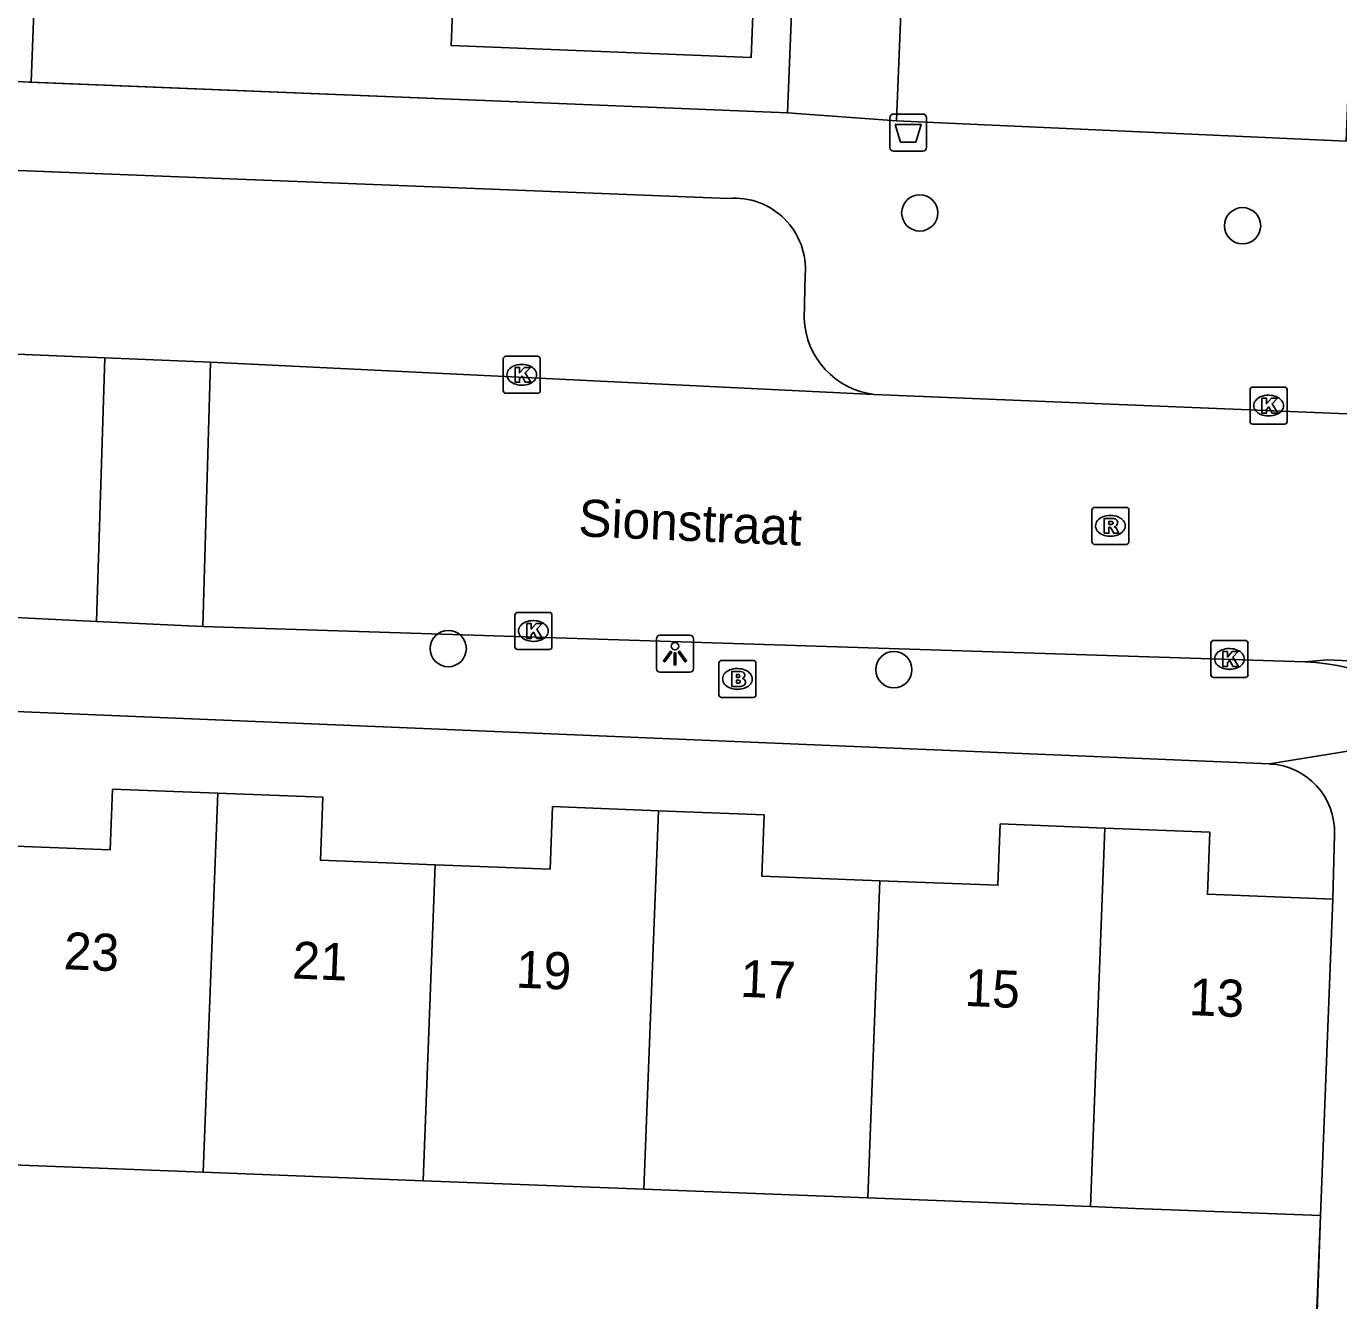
# Model space of a CAD drawing. Extents: x 161355 to 162026, y 386504 to 387459.
# Drawn here: x 161545.68 to 161581.08, y 387026.14 to 387060.49 of the extents above; entities that cross this region are included whole.
import ezdxf

# ---------------------------------------------------------------- set-up
doc = ezdxf.new("R2010")
doc.units = 0
for name, color, linetype in [('IMGEO_Afvalbak', 7, 'Continuous'), ('IMGEO_Boom', 7, 'Continuous'), ('IMGEO_Brandkraan', 7, 'Continuous'), ('IMGEO_Kolk', 7, 'Continuous'), ('IMGEO_Lichtpunt', 7, 'Continuous'), ('IMGEO_Muur', 7, 'Continuous'), ('IMGEO_Openbare_ruimte_label', 7, 'Continuous'), ('IMGEO_Pand', 7, 'Continuous'), ('IMGEO_Pand_nummerreeks', 7, 'Continuous'), ('IMGEO_Rijbaan_lokaal_open', 7, 'Continuous'), ('IMGEO_Rioolput', 7, 'Continuous'), ('IMGEO_Voetpad_open', 7, 'Continuous')]:
    doc.layers.add(name, color=color, linetype=linetype)

msp = doc.modelspace()

# ---------------------------------------------------------------- linework, layer by layer
at = {"layer": 'IMGEO_Afvalbak'}
for p, q in [((161568.969, 387057.226), (161568.969, 387058.026)), ((161568.969, 387058.026), (161568.969, 387057.226)), ((161569.069, 387058.126), (161569.859, 387058.126)), ((161569.859, 387058.126), (161569.069, 387058.126)), ((161569.959, 387058.026), (161569.959, 387057.226)), ((161569.959, 387057.226), (161569.959, 387058.026)), ((161569.859, 387057.126), (161569.069, 387057.126)), ((161569.069, 387057.126), (161569.859, 387057.126))]:
    msp.add_line(p, q, dxfattribs=at)
msp.add_lwpolyline([(161569.112, 387057.84), (161569.816, 387057.84), (161569.667, 387057.37), (161569.261, 387057.37), (161569.112, 387057.84)], dxfattribs=at)
for centre, start, end in [((161569.069, 387058.026), 90, 180), ((161569.069, 387058.026), 90, 180), ((161569.859, 387058.026), 0, 90), ((161569.859, 387058.026), 360, 90), ((161569.069, 387057.226), 180, 270), ((161569.069, 387057.226), 180, 270), ((161569.859, 387057.226), 270, 0), ((161569.859, 387057.226), 270, 0)]:
    msp.add_arc(centre, 0.1, start, end, dxfattribs=at)
at = {"layer": 'IMGEO_Boom'}
for centre in [(161569.777, 387055.46), (161578.481, 387055.115), (161557.061, 387043.717), (161569.078, 387043.148)]:
    msp.add_circle(centre, 0.489, dxfattribs=at)
at = {"layer": 'IMGEO_Brandkraan'}
for p, q in [((161564.434, 387043.398), (161565.286, 387043.398)), ((161564.359, 387042.472), (161564.359, 387043.324)), ((161564.847, 387043.178), (161564.872, 387043.178)), ((161565.36, 387043.324), (161565.36, 387042.472)), ((161565.286, 387042.398), (161564.434, 387042.398)), ((161564.87, 387042.618), (161564.845, 387042.618))]:
    msp.add_line(p, q, dxfattribs=at)
for points in [[(161564.434, 387043.398), (161565.286, 387043.398)], [(161564.359, 387042.472), (161564.359, 387043.324)], [(161564.707, 387043.098), (161564.707, 387042.698), (161564.92, 387042.698)], [(161564.938, 387043.098), (161564.707, 387043.098)], [(161565.36, 387043.324), (161565.36, 387042.472)], [(161564.886, 387043.017), (161564.832, 387043.017), (161564.832, 387042.941)], [(161564.832, 387042.941), (161564.885, 387042.941)], [(161564.894, 387042.865), (161564.832, 387042.865), (161564.832, 387042.784)], [(161564.832, 387042.784), (161564.894, 387042.784)], [(161565.286, 387042.398), (161564.434, 387042.398)]]:
    msp.add_lwpolyline(points, dxfattribs=at)
for centre, radius, start, end in [((161564.436, 387043.322), 0.0765, 91.552, 178.448), ((161564.436, 387043.322), 0.0765, 91.552, 178.448), ((161565.284, 387043.322), 0.0765, 1.552, 88.448), ((161565.284, 387043.322), 0.0765, 1.552, 88.448), ((161564.942, 387042.953), 0.145, 59.4692, 91.5367), ((161564.967, 387043), 0.0922, 285.5137, 58.1501), ((161564.887, 387042.979), 0.0379, 267.8285, 90.9355), ((161564.895, 387042.824), 0.0404, 269.8759, 90.5077), ((161564.926, 387042.949), 0.251, 268.6676, 293.5347), ((161564.972, 387042.808), 0.105, 301.3115, 78.989), ((161564.436, 387042.474), 0.0765, 181.552, 268.448), ((161564.436, 387042.474), 0.0765, 181.552, 268.448), ((161565.284, 387042.474), 0.0765, 271.552, 358.448), ((161565.284, 387042.474), 0.0765, 271.552, 358.448)]:
    msp.add_arc(centre, radius, start, end, dxfattribs=at)
for centre, major_axis, ratio, start_param, end_param in [((161564.846, 387042.898), (-0.387, 0.002), 0.722429, 4.712389, 7.853982), ((161564.871, 387042.898), (-0.39, 0.002), 0.717154, 1.570796, 4.712389)]:
    msp.add_ellipse(centre, major_axis=major_axis, ratio=ratio, start_param=start_param, end_param=end_param, dxfattribs=at)
at = {"layer": 'IMGEO_Kolk'}
for p, q in [((161558.618, 387051.597), (161559.47, 387051.597)), ((161558.543, 387050.671), (161558.543, 387051.523)), ((161559.031, 387051.377), (161559.056, 387051.377)), ((161559.544, 387051.523), (161559.544, 387050.671)), ((161559.47, 387050.597), (161558.618, 387050.597)), ((161559.054, 387050.817), (161559.029, 387050.817)), ((161578.684, 387049.84), (161578.684, 387050.692)), ((161578.759, 387050.766), (161579.611, 387050.766)), ((161579.172, 387050.546), (161579.197, 387050.546)), ((161579.685, 387050.692), (161579.685, 387049.84)), ((161579.611, 387049.766), (161578.759, 387049.766)), ((161579.195, 387049.986), (161579.17, 387049.986)), ((161558.857, 387043.765), (161558.857, 387044.617)), ((161558.932, 387044.691), (161559.784, 387044.691)), ((161559.345, 387044.471), (161559.37, 387044.471)), ((161559.858, 387044.617), (161559.858, 387043.765)), ((161559.368, 387043.911), (161559.343, 387043.911)), ((161577.627, 387043.011), (161577.627, 387043.863)), ((161577.702, 387043.937), (161578.554, 387043.937)), ((161578.628, 387043.863), (161578.628, 387043.011)), ((161559.784, 387043.691), (161558.932, 387043.691)), ((161578.115, 387043.717), (161578.14, 387043.717)), ((161578.138, 387043.157), (161578.113, 387043.157)), ((161578.554, 387042.937), (161577.702, 387042.937))]:
    msp.add_line(p, q, dxfattribs=at)
for points in [[(161558.618, 387051.597), (161559.47, 387051.597)], [(161558.543, 387050.671), (161558.543, 387051.523)], [(161558.864, 387051.297), (161558.987, 387051.297), (161558.987, 387051.146), (161559.117, 387051.297), (161559.281, 387051.297), (161559.135, 387051.146), (161559.288, 387050.897), (161559.136, 387050.897), (161559.051, 387051.061), (161558.987, 387050.994), (161558.987, 387050.897), (161558.864, 387050.897), (161558.864, 387051.297)], [(161559.544, 387051.523), (161559.544, 387050.671)], [(161559.47, 387050.597), (161558.618, 387050.597)], [(161578.684, 387049.84), (161578.684, 387050.692)], [(161578.759, 387050.766), (161579.611, 387050.766)], [(161579.685, 387050.692), (161579.685, 387049.84)], [(161579.005, 387050.466), (161579.128, 387050.466), (161579.128, 387050.315), (161579.258, 387050.466), (161579.422, 387050.466), (161579.276, 387050.315), (161579.429, 387050.066), (161579.277, 387050.066), (161579.192, 387050.23), (161579.128, 387050.163), (161579.128, 387050.066), (161579.005, 387050.066), (161579.005, 387050.466)], [(161579.611, 387049.766), (161578.759, 387049.766)], [(161558.857, 387043.765), (161558.857, 387044.617)], [(161558.932, 387044.691), (161559.784, 387044.691)], [(161559.858, 387044.617), (161559.858, 387043.765)], [(161559.178, 387044.391), (161559.301, 387044.391), (161559.301, 387044.24), (161559.431, 387044.391), (161559.595, 387044.391), (161559.449, 387044.24), (161559.602, 387043.991), (161559.45, 387043.991), (161559.365, 387044.155), (161559.301, 387044.088), (161559.301, 387043.991), (161559.178, 387043.991), (161559.178, 387044.391)], [(161577.627, 387043.011), (161577.627, 387043.863)], [(161577.702, 387043.937), (161578.554, 387043.937)], [(161578.628, 387043.863), (161578.628, 387043.011)], [(161559.784, 387043.691), (161558.932, 387043.691)], [(161577.948, 387043.637), (161578.071, 387043.637), (161578.071, 387043.486), (161578.201, 387043.637), (161578.365, 387043.637), (161578.219, 387043.486), (161578.372, 387043.237), (161578.22, 387043.237), (161578.135, 387043.401), (161578.071, 387043.334), (161578.071, 387043.237), (161577.948, 387043.237), (161577.948, 387043.637)], [(161578.554, 387042.937), (161577.702, 387042.937)]]:
    msp.add_lwpolyline(points, dxfattribs=at)
for centre, start, end in [((161558.62, 387051.521), 91.552, 178.448), ((161558.62, 387051.521), 91.552, 178.448), ((161559.468, 387051.521), 1.552, 88.448), ((161559.468, 387051.521), 1.552, 88.448), ((161558.62, 387050.673), 181.552, 268.448), ((161558.62, 387050.673), 181.552, 268.448), ((161559.468, 387050.673), 271.552, 358.448), ((161559.468, 387050.673), 271.552, 358.448), ((161578.761, 387050.69), 91.552, 178.448), ((161578.761, 387050.69), 91.552, 178.448), ((161579.609, 387050.69), 1.552, 88.448), ((161579.609, 387050.69), 1.552, 88.448), ((161578.761, 387049.842), 181.552, 268.448), ((161578.761, 387049.842), 181.552, 268.448), ((161579.609, 387049.842), 271.552, 358.448), ((161579.609, 387049.842), 271.552, 358.448), ((161558.934, 387044.615), 91.552, 178.448), ((161558.934, 387044.615), 91.552, 178.448), ((161559.782, 387044.615), 1.552, 88.448), ((161559.782, 387044.615), 1.552, 88.448), ((161558.934, 387043.767), 181.552, 268.448), ((161558.934, 387043.767), 181.552, 268.448), ((161559.782, 387043.767), 271.552, 358.448), ((161559.782, 387043.767), 271.552, 358.448), ((161577.704, 387043.861), 91.552, 178.448), ((161577.704, 387043.861), 91.552, 178.448), ((161578.552, 387043.861), 1.552, 88.448), ((161578.552, 387043.861), 1.552, 88.448), ((161577.704, 387043.013), 181.552, 268.448), ((161577.704, 387043.013), 181.552, 268.448), ((161578.552, 387043.013), 271.552, 358.448), ((161578.552, 387043.013), 271.552, 358.448)]:
    msp.add_arc(centre, 0.0765, start, end, dxfattribs=at)
for centre, major_axis, ratio, start_param, end_param in [((161559.03, 387051.097), (-0.387, 0.002), 0.722429, 4.712389, 7.853982), ((161559.055, 387051.097), (-0.39, 0.002), 0.717154, 1.570796, 4.712389), ((161579.171, 387050.266), (-0.387, 0.002), 0.722429, 4.712389, 7.853982), ((161579.196, 387050.266), (-0.39, 0.002), 0.717154, 1.570796, 4.712389), ((161559.344, 387044.191), (-0.387, 0.002), 0.722429, 4.712389, 7.853982), ((161559.369, 387044.191), (-0.39, 0.002), 0.717154, 1.570796, 4.712389), ((161578.114, 387043.437), (-0.387, 0.002), 0.722429, 4.712389, 7.853982), ((161578.139, 387043.437), (-0.39, 0.002), 0.717154, 1.570796, 4.712389)]:
    msp.add_ellipse(centre, major_axis=major_axis, ratio=ratio, start_param=start_param, end_param=end_param, dxfattribs=at)
at = {"layer": 'IMGEO_Lichtpunt'}
for p, q in [((161562.677, 387043.982), (161562.677, 387043.175)), ((161562.677, 387043.982), (161562.677, 387043.175)), ((161563.579, 387044.077), (161562.771, 387044.077)), ((161563.579, 387044.077), (161562.771, 387044.077)), ((161563.673, 387043.175), (161563.673, 387043.982)), ((161563.673, 387043.175), (161563.673, 387043.982)), ((161562.771, 387043.081), (161563.579, 387043.081)), ((161562.771, 387043.081), (161563.579, 387043.081))]:
    msp.add_line(p, q, dxfattribs=at)
for points in [[(161563.051, 387043.646), (161563.09, 387043.618), (161562.902, 387043.356), (161562.864, 387043.383), (161563.051, 387043.646)], [(161563.153, 387043.598), (161563.2, 387043.598), (161563.2, 387043.276), (161563.153, 387043.276), (161563.153, 387043.598)], [(161563.263, 387043.618), (161563.301, 387043.645), (161563.488, 387043.383), (161563.449, 387043.355), (161563.263, 387043.618)]]:
    msp.add_lwpolyline(points, dxfattribs=at)
msp.add_circle((161563.176, 387043.78), 0.0994, dxfattribs=at)
for centre, start, end in [((161562.771, 387043.982), 90, 180), ((161562.771, 387043.982), 90, 180), ((161563.579, 387043.982), 0, 90), ((161563.579, 387043.982), 0, 90), ((161562.771, 387043.175), 180, 270), ((161562.771, 387043.175), 180, 270), ((161563.579, 387043.175), 270, 0), ((161563.579, 387043.175), 270, 360)]:
    msp.add_arc(centre, 0.0946, start, end, dxfattribs=at)
at = {"layer": 'IMGEO_Muur'}
for points in [[(161559.376, 387058.435), (161545.758, 387058.988)], [(161580.584, 387028.433), (161580.344, 387021.419)]]:
    msp.add_lwpolyline(points, dxfattribs=at)
at = {"layer": 'IMGEO_Pand'}
for points in [[(161557.393, 387066.246), (161557.341, 387064.968), (161557.139, 387059.972), (161565.23, 387059.645), (161565.484, 387065.918)], [(161550.845, 387039.82), (161548.012, 387039.93), (161547.948, 387038.292), (161544.918, 387038.41)], [(161550.456, 387029.602), (161550.845, 387039.82)], [(161556.712, 387037.889), (161553.614, 387038.009), (161553.68, 387039.71), (161550.845, 387039.82)], [(161562.728, 387039.345), (161559.873, 387039.456), (161559.808, 387037.769), (161556.712, 387037.889)], [(161562.339, 387029.141), (161562.728, 387039.345)], [(161562.728, 387039.345), (161565.579, 387039.234), (161565.515, 387037.583), (161568.7, 387037.459)], [(161574.772, 387038.879), (161571.947, 387038.989), (161571.883, 387037.335), (161568.7, 387037.459)], [(161574.772, 387038.879), (161574.384, 387028.674)], [(161580.915, 387036.962), (161577.534, 387037.093), (161577.599, 387038.769), (161574.772, 387038.879)], [(161556.388, 387029.372), (161556.712, 387037.889)], [(161568.7, 387037.459), (161568.374, 387028.907)], [(161580.915, 387036.962), (161580.584, 387028.433)], [(161550.456, 387029.602), (161544.592, 387029.829)], [(161556.388, 387029.372), (161550.456, 387029.602)], [(161562.339, 387029.141), (161556.388, 387029.372)], [(161568.374, 387028.907), (161562.339, 387029.141)], [(161574.384, 387028.674), (161568.374, 387028.907)], [(161580.584, 387028.433), (161575.588, 387028.627), (161574.384, 387028.674)]]:
    msp.add_lwpolyline(points, dxfattribs=at)
at = {"layer": 'IMGEO_Rijbaan_lokaal_open'}
for points in [[(161547.8, 387051.557), (161523.835, 387052.547)], [(161547.574, 387044.446), (161547.8, 387051.557)], [(161547.8, 387051.557), (161550.648, 387051.439)], [(161550.648, 387051.439), (161550.444, 387044.311)], [(161568.551, 387050.567), (161550.648, 387051.439)], [(161583.504, 387049.957), (161568.551, 387050.567)], [(161547.574, 387044.446), (161522.658, 387045.665)], [(161550.444, 387044.311), (161547.574, 387044.446)], [(161550.444, 387044.311), (161580.16, 387043.357)], [(161596.989, 387042.626), (161596.774, 387042.671), (161580.77, 387043.41), (161580.16, 387043.357)]]:
    msp.add_lwpolyline(points, dxfattribs=at)
msp.add_arc((161579.92, 387037.388), 5.974, 42.6987, 87.702, dxfattribs=at)
at = {"layer": 'IMGEO_Rioolput'}
for p, q in [((161574.417, 387046.598), (161574.417, 387047.45)), ((161574.492, 387047.524), (161575.344, 387047.524)), ((161574.905, 387047.304), (161574.93, 387047.304)), ((161575.418, 387047.45), (161575.418, 387046.598)), ((161574.928, 387046.744), (161574.903, 387046.744)), ((161575.344, 387046.524), (161574.492, 387046.524))]:
    msp.add_line(p, q, dxfattribs=at)
for points in [[(161574.417, 387046.598), (161574.417, 387047.45)], [(161574.492, 387047.524), (161575.344, 387047.524)], [(161575.418, 387047.45), (161575.418, 387046.598)], [(161575.006, 387047.222), (161574.754, 387047.224), (161574.754, 387046.824)], [(161574.754, 387046.824), (161574.878, 387046.824), (161574.878, 387046.986), (161574.889, 387046.986)], [(161574.932, 387047.143), (161574.878, 387047.143), (161574.878, 387047.062)], [(161574.878, 387047.062), (161574.93, 387047.062)], [(161574.936, 387046.957), (161575.007, 387046.824), (161575.147, 387046.824), (161575.082, 387046.95)], [(161575.344, 387046.524), (161574.492, 387046.524)]]:
    msp.add_lwpolyline(points, dxfattribs=at)
for centre, radius, start, end in [((161574.494, 387047.448), 0.0765, 91.552, 178.448), ((161574.494, 387047.448), 0.0765, 91.552, 178.448), ((161575.342, 387047.448), 0.0765, 1.552, 88.448), ((161575.342, 387047.448), 0.0765, 1.552, 88.448), ((161574.888, 387046.933), 0.0533, 26.0293, 88.6989), ((161574.914, 387047.251), 0.19, 274.7715, 282.9687), ((161574.938, 387047.047), 0.0964, 77.0061, 93.1865), ((161574.952, 387047.104), 0.0378, 276.6634, 79.6772), ((161575.005, 387047.112), 0.109, 350.3612, 89.416), ((161575.003, 387047.112), 0.112, 277.5842, 350.9817), ((161574.987, 387046.897), 0.108, 29.5134, 73.7905), ((161574.494, 387046.6), 0.0765, 181.552, 268.448), ((161574.494, 387046.6), 0.0765, 181.552, 268.448), ((161575.342, 387046.6), 0.0765, 271.552, 358.448), ((161575.342, 387046.6), 0.0765, 271.552, 358.448)]:
    msp.add_arc(centre, radius, start, end, dxfattribs=at)
for centre, major_axis, ratio, start_param, end_param in [((161574.904, 387047.024), (-0.387, 0.002), 0.722429, 4.712389, 7.853982), ((161574.929, 387047.024), (-0.39, 0.002), 0.717154, 1.570796, 4.712389)]:
    msp.add_ellipse(centre, major_axis=major_axis, ratio=ratio, start_param=start_param, end_param=end_param, dxfattribs=at)
at = {"layer": 'IMGEO_Voetpad_open'}
for points in [[(161567.726, 387096.004), (161566.212, 387058.157)], [(161569.151, 387057.942), (161570.329, 387087.3), (161582.455, 387086.771), (161581.277, 387057.391)], [(161545.916, 387061.604), (161545.81, 387058.986)], [(161545.81, 387058.986), (161544.294, 387059.047)], [(161545.81, 387058.986), (161559.376, 387058.435), (161566.212, 387058.157)], [(161566.212, 387058.157), (161569.151, 387057.942)], [(161581.277, 387057.391), (161569.151, 387057.942)], [(161564.622, 387055.853), (161527.447, 387057.311)], [(161566.659, 387052.613), (161566.69, 387053.791)], [(161525.169, 387038.645), (161525.361, 387042.856), (161579.21, 387040.606)], [(161584.311, 387041.439), (161579.21, 387040.606)], [(161580.96, 387038.703), (161580.915, 387036.962)], [(161580.21, 387018.791), (161580.584, 387028.433)]]:
    msp.add_lwpolyline(points, dxfattribs=at)
for centre, radius, start, end in [((161564.772, 387053.936), 1.923, 355.685, 94.4815), ((161568.806, 387052.7), 2.149, 182.3311, 263.19), ((161579.133, 387038.779), 1.828, 357.6053, 87.598)]:
    msp.add_arc(centre, radius, start, end, dxfattribs=at)

# ---------------------------------------------------------------- texts
at = {"layer": 'IMGEO_Openbare_ruimte_label'}
msp.add_text('Sionstraat', height=1, rotation=357.5926, dxfattribs=at).set_placement((161560.558, 387046.745))
at = {"layer": 'IMGEO_Pand_nummerreeks'}
for s, p in [('23', (161546.679, 387035.077)), ('21', (161552.843, 387034.826)), ('19', (161558.871, 387034.58)), ('17', (161564.921, 387034.333)), ('15', (161570.971, 387034.086)), ('13', (161577.022, 387033.839))]:
    msp.add_text(s, height=1, rotation=357.6622, dxfattribs=at).set_placement(p)

doc.saveas('drawing.dxf')
